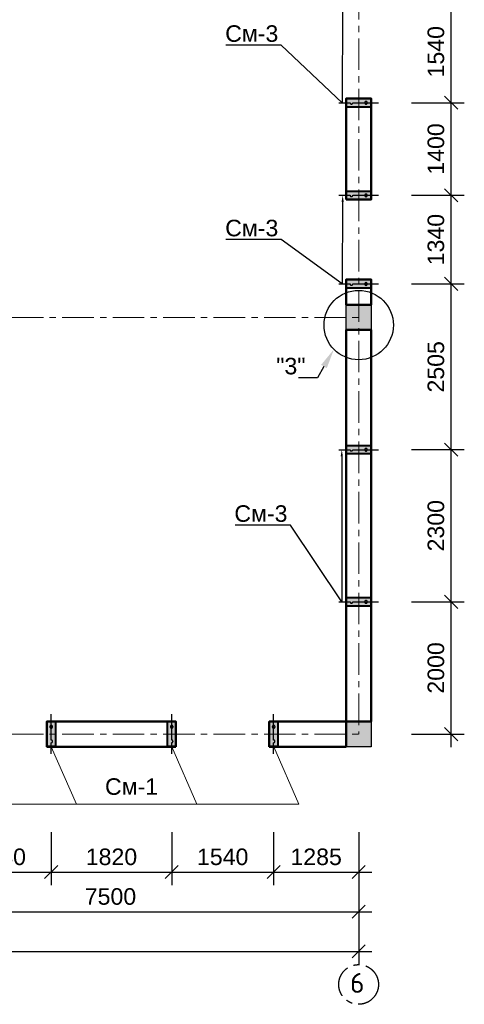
# Model space of a CAD drawing. Header units: millimetres. Extents: x 2063114 to 14983986, y -126020516 to 213791.
# Tile 454 of 656: x 2350396 to 2357112, y -808206 to -793321. Entities that reach past the tile are written whole.
import ezdxf
from ezdxf import colors
from ezdxf.entities.mleader import LeaderData, LeaderLine
from ezdxf.math import Vec2, Vec3

# ---------------------------------------------------------------- set-up
doc = ezdxf.new("R2010")
doc.units = ezdxf.units.MM
doc.linetypes.add('ACAD_ISO10W100', pattern=[18, 12, -3, 0, -3])
doc.linetypes.add('осевая', pattern=[50.8, 31.75, -6.35, 6.35, -6.35])
doc.layers.get('Defpoints').update_dxf_attribs({"color": 6, "lineweight": 35})
for name, color, linetype, lineweight in [('.', 7, 'Continuous', 15), ('_0', 7, 'Continuous', 20), ('РАЗМЕР АР', 150, 'Continuous', 20), ('сплошная_толстая', 7, 'Continuous', 50)]:
    doc.layers.add(name, color=color, linetype=linetype, lineweight=lineweight)
for name, color, linetype in [('AC_OS', 1, 'ACAD_ISO10W100'), ('PDF _leader', 7, 'Continuous'), ('R_Dim', 94, 'Continuous'), ('пунктир', 1, 'ACAD_ISO10W100'), ('Размеры', 28, 'Continuous')]:
    doc.layers.add(name, color=color, linetype=linetype)
doc.styles.get("Standard").update_dxf_attribs({"font": 'arial.ttf'})
doc.styles.add('СПДС', font='isocpeur.ttf')
doc.dimstyles.new('STANDARD$0', dxfattribs={"dimtxt": 250, "dimasz": 200, "dimexe": 200, "dimexo": 300, "dimgap": 100, "dimtad": 1, "dimdec": 0, "dimzin": 1, "dimdsep": 46, "dimtxsty": 'Standard', "dimblk1": 'OBLIQUE', "dimblk2": 'OBLIQUE', "dimsah": 1, "dimcen": 2.5, "dimdle": 200, "dimadec": 0, "dimazin": 0, "dimtfac": 1, "dimtdec": 0, "dimtmove": 0, "dimatfit": 3, "dimldrblk": 'OBLIQUE', "dimfxl": 600, "dimfxlon": 1, "dimtolj": 1, "dimtzin": 1, "dimarcsym": 0})

# ---------------------------------------------------------------- blocks, each defined once
blk = doc.blocks.new('Сердечник 1')
at = {"layer": 'AC_OS', "ltscale": 150}
h = blk.add_hatch(color=256, dxfattribs=at)
h.dxf.hatch_style = 1
h.paths.add_polyline_path([(769645, 403439), (769645, 403399, 1)])
h.paths.add_polyline_path([(769645, 403439, 1), (769645, 403399)])
h.paths.add_polyline_path([(769645, 403219, 1), (769645, 403179)])
h.paths.add_polyline_path([(769645, 403219), (769645, 403179, 1)])
at = {"layer": 'R_Dim', "ltscale": 150}
h = blk.add_hatch(color=256, dxfattribs=at)
h.dxf.hatch_style = 1
h.paths.add_polyline_path([(769710, 403499), (769580, 403499), (769580, 403119), (769710, 403119)])
at = {"layer": 'AC_OS', "ltscale": 150}
blk.add_lwpolyline([(769645, 403609), (769645, 403439, 1), (769645, 403399, 0.628963), (769645, 403399), (769645, 403219, 1.049731), (769645, 403179, 1), (769645, 403219), (769645, 403009)], format="xyb", dxfattribs=at)
at = {"layer": 'PDF _leader', "ltscale": 150}
blk.add_lwpolyline([(769580, 403499), (769710, 403499), (769710, 403119), (769580, 403119)], close=True, dxfattribs=at)
at = {"layer": 'Размеры', "lineweight": 40, "ltscale": 150}
blk.add_lwpolyline([(769580, 403499), (769710, 403499), (769710, 403119), (769580, 403119)], close=True, dxfattribs=at)
blk = doc.blocks.new('_Oblique')
at = {"color": 0, "linetype": 'ByBlock', "lineweight": -2}
blk.add_line((-0.5, -0.5), (0.5, 0.5), dxfattribs=at)
blk = doc.blocks.new('*D2251')
at = {"layer": 'Defpoints', "color": 0, "lineweight": 30, "ltscale": 150, "transparency": 16777216}
for p in [(2355817, -802121), (2356912, -802121), (2355517, -804121)]:
    blk.add_point(p, dxfattribs=at)
at = {"layer": 'РАЗМЕР АР', "color": 0, "lineweight": -2, "ltscale": 150, "transparency": 16777216}
for p, q in [((2356912, -804321), (2356912, -801921)), ((2356312, -802121), (2357112, -802121)), ((2356312, -804121), (2357112, -804121))]:
    blk.add_line(p, q, dxfattribs=at)
at = {"layer": 'РАЗМЕР АР', "color": 0, "lineweight": -2, "ltscale": 150, "transparency": 16777216, "xscale": 200, "yscale": 200, "zscale": 200}
for p, rotation in [((2356912, -802121), 90), ((2356912, -804121), 270)]:
    blk.add_blockref('_Oblique', p, dxfattribs=dict(at, rotation=rotation))
at = {"layer": 'РАЗМЕР АР', "color": 0, "ltscale": 150, "transparency": 16777216, "insert": (2356684, -803121), "char_height": 250, "attachment_point": 5, "rotation": 90}
blk.add_mtext('\\A1;2000', dxfattribs=at)
blk = doc.blocks.new('*D2252')
at = {"layer": 'Defpoints', "color": 0, "lineweight": 30, "transparency": 16777216}
for p in [(2355817, -799821), (2356912, -799821), (2355817, -802121)]:
    blk.add_point(p, dxfattribs=at)
at = {"layer": 'РАЗМЕР АР', "color": 0, "lineweight": -2, "transparency": 16777216}
for p, q in [((2356912, -802321), (2356912, -799621)), ((2356312, -799821), (2357112, -799821)), ((2356312, -802121), (2357112, -802121))]:
    blk.add_line(p, q, dxfattribs=at)
at = {"layer": 'РАЗМЕР АР', "color": 0, "lineweight": -2, "transparency": 16777216, "xscale": 200, "yscale": 200, "zscale": 200}
for p, rotation in [((2356912, -799821), 90), ((2356912, -802121), 270)]:
    blk.add_blockref('_Oblique', p, dxfattribs=dict(at, rotation=rotation))
at = {"layer": 'РАЗМЕР АР', "color": 0, "transparency": 16777216, "insert": (2356684, -800971), "char_height": 250, "attachment_point": 5, "rotation": 90}
blk.add_mtext('\\A1;2300', dxfattribs=at)
blk = doc.blocks.new('*D2253')
at = {"layer": 'Defpoints', "color": 0, "lineweight": 30, "transparency": 16777216}
for p in [(2355712, -797316), (2356912, -797316), (2355817, -799821)]:
    blk.add_point(p, dxfattribs=at)
at = {"layer": 'РАЗМЕР АР', "color": 0, "lineweight": -2, "transparency": 16777216}
for p, q in [((2356912, -800021), (2356912, -797116)), ((2356312, -797316), (2357112, -797316)), ((2356312, -799821), (2357112, -799821))]:
    blk.add_line(p, q, dxfattribs=at)
at = {"layer": 'РАЗМЕР АР', "color": 0, "lineweight": -2, "transparency": 16777216, "xscale": 200, "yscale": 200, "zscale": 200}
for p, rotation in [((2356912, -797316), 90), ((2356912, -799821), 270)]:
    blk.add_blockref('_Oblique', p, dxfattribs=dict(at, rotation=rotation))
at = {"layer": 'РАЗМЕР АР', "color": 0, "transparency": 16777216, "insert": (2356684, -798569), "char_height": 250, "attachment_point": 5, "rotation": 90}
blk.add_mtext('\\A1;2505', dxfattribs=at)
blk = doc.blocks.new('*D2850')
at = {"layer": 'Defpoints', "color": 0, "lineweight": 30, "transparency": 16777216}
for p in [(2355712, -795976), (2356912, -795976), (2355712, -797316)]:
    blk.add_point(p, dxfattribs=at)
at = {"layer": 'РАЗМЕР АР', "color": 0, "lineweight": -2, "transparency": 16777216}
for p, q in [((2356912, -797516), (2356912, -795776)), ((2356312, -795976), (2357112, -795976)), ((2356312, -797316), (2357112, -797316))]:
    blk.add_line(p, q, dxfattribs=at)
at = {"layer": 'РАЗМЕР АР', "color": 0, "lineweight": -2, "transparency": 16777216, "xscale": 200, "yscale": 200, "zscale": 200}
for p, rotation in [((2356912, -795976), 90), ((2356912, -797316), 270)]:
    blk.add_blockref('_Oblique', p, dxfattribs=dict(at, rotation=rotation))
at = {"layer": 'РАЗМЕР АР', "color": 0, "transparency": 16777216, "insert": (2356684, -796646), "char_height": 250, "attachment_point": 5, "rotation": 90}
blk.add_mtext('\\A1;1340', dxfattribs=at)
blk = doc.blocks.new('*D2851')
at = {"layer": 'Defpoints', "color": 0, "lineweight": 30, "transparency": 16777216}
for p in [(2355712, -794576), (2356912, -794576), (2355712, -795976)]:
    blk.add_point(p, dxfattribs=at)
at = {"layer": 'РАЗМЕР АР', "color": 0, "lineweight": -2, "transparency": 16777216}
for p, q in [((2356912, -796176), (2356912, -794376)), ((2356312, -794576), (2357112, -794576)), ((2356312, -795976), (2357112, -795976))]:
    blk.add_line(p, q, dxfattribs=at)
at = {"layer": 'РАЗМЕР АР', "color": 0, "lineweight": -2, "transparency": 16777216, "xscale": 200, "yscale": 200, "zscale": 200}
for p, rotation in [((2356912, -794576), 90), ((2356912, -795976), 270)]:
    blk.add_blockref('_Oblique', p, dxfattribs=dict(at, rotation=rotation))
at = {"layer": 'РАЗМЕР АР', "color": 0, "transparency": 16777216, "insert": (2356684, -795276), "char_height": 250, "attachment_point": 5, "rotation": 90}
blk.add_mtext('\\A1;1400', dxfattribs=at)
blk = doc.blocks.new('*D2852')
at = {"layer": 'Defpoints', "color": 0, "lineweight": 30, "transparency": 16777216}
for p in [(2355707, -793036), (2356912, -793036), (2355712, -794576)]:
    blk.add_point(p, dxfattribs=at)
at = {"layer": 'РАЗМЕР АР', "color": 0, "lineweight": -2, "transparency": 16777216}
for p, q in [((2356912, -794776), (2356912, -792836)), ((2356312, -793036), (2357112, -793036)), ((2356312, -794576), (2357112, -794576))]:
    blk.add_line(p, q, dxfattribs=at)
at = {"layer": 'РАЗМЕР АР', "color": 0, "lineweight": -2, "transparency": 16777216, "xscale": 200, "yscale": 200, "zscale": 200}
for p, rotation in [((2356912, -793036), 90), ((2356912, -794576), 270)]:
    blk.add_blockref('_Oblique', p, dxfattribs=dict(at, rotation=rotation))
at = {"layer": 'РАЗМЕР АР', "color": 0, "transparency": 16777216, "insert": (2356684, -793806), "char_height": 250, "attachment_point": 5, "rotation": 90}
blk.add_mtext('\\A1;1540', dxfattribs=at)
blk = doc.blocks.new('*D2213')
at = {"layer": 'Defpoints', "color": 0, "lineweight": 30, "ltscale": 150, "transparency": 16777216}
for p in [(2327417, -804121), (2355517, -804121), (2355517, -807406)]:
    blk.add_point(p, dxfattribs=at)
at = {"layer": 'РАЗМЕР АР', "color": 0, "lineweight": -2, "ltscale": 150, "transparency": 16777216}
for p, q in [((2327417, -806806), (2327417, -807606)), ((2355517, -806806), (2355517, -807606)), ((2327217, -807406), (2355717, -807406))]:
    blk.add_line(p, q, dxfattribs=at)
at = {"layer": 'РАЗМЕР АР', "color": 0, "lineweight": -2, "ltscale": 150, "transparency": 16777216, "xscale": 200, "yscale": 200, "zscale": 200, "rotation": 180}
blk.add_blockref('_Oblique', (2327417, -807406), dxfattribs=at)
at = {"layer": 'РАЗМЕР АР', "color": 0, "lineweight": -2, "ltscale": 150, "transparency": 16777216, "xscale": 200, "yscale": 200, "zscale": 200}
blk.add_blockref('_Oblique', (2355517, -807406), dxfattribs=at)
at = {"layer": 'РАЗМЕР АР', "color": 0, "ltscale": 150, "transparency": 16777216, "insert": (2341467, -807178), "char_height": 250, "attachment_point": 5}
blk.add_mtext('\\A1;28100', dxfattribs=at)
blk = doc.blocks.new('*D2215')
at = {"layer": 'Defpoints', "color": 0, "lineweight": 30, "ltscale": 150, "transparency": 16777216}
for p in [(2348017, -804121), (2355517, -804121), (2355517, -806806)]:
    blk.add_point(p, dxfattribs=at)
at = {"layer": 'РАЗМЕР АР', "color": 0, "lineweight": -2, "ltscale": 150, "transparency": 16777216}
for p, q in [((2348017, -806206), (2348017, -807006)), ((2355517, -806206), (2355517, -807006)), ((2347817, -806806), (2355717, -806806))]:
    blk.add_line(p, q, dxfattribs=at)
at = {"layer": 'РАЗМЕР АР', "color": 0, "lineweight": -2, "ltscale": 150, "transparency": 16777216, "xscale": 200, "yscale": 200, "zscale": 200, "rotation": 180}
blk.add_blockref('_Oblique', (2348017, -806806), dxfattribs=at)
at = {"layer": 'РАЗМЕР АР', "color": 0, "lineweight": -2, "ltscale": 150, "transparency": 16777216, "xscale": 200, "yscale": 200, "zscale": 200}
blk.add_blockref('_Oblique', (2355517, -806806), dxfattribs=at)
at = {"layer": 'РАЗМЕР АР', "color": 0, "ltscale": 150, "transparency": 16777216, "insert": (2351767, -806578), "char_height": 250, "attachment_point": 5}
blk.add_mtext('\\A1;7500', dxfattribs=at)
blk = doc.blocks.new('*D2227')
at = {"layer": 'Defpoints', "color": 0, "lineweight": 30, "transparency": 16777216}
for p in [(2349332, -805179), (2350872, -805179), (2350872, -806206)]:
    blk.add_point(p, dxfattribs=at)
at = {"layer": 'РАЗМЕР АР', "color": 0, "lineweight": -2, "transparency": 16777216}
for p, q in [((2349332, -805606), (2349332, -806406)), ((2350872, -805606), (2350872, -806406)), ((2349132, -806206), (2351072, -806206))]:
    blk.add_line(p, q, dxfattribs=at)
at = {"layer": 'РАЗМЕР АР', "color": 0, "lineweight": -2, "transparency": 16777216, "xscale": 200, "yscale": 200, "zscale": 200, "rotation": 180}
blk.add_blockref('_Oblique', (2349332, -806206), dxfattribs=at)
at = {"layer": 'РАЗМЕР АР', "color": 0, "lineweight": -2, "transparency": 16777216, "xscale": 200, "yscale": 200, "zscale": 200}
blk.add_blockref('_Oblique', (2350872, -806206), dxfattribs=at)
at = {"layer": 'РАЗМЕР АР', "color": 0, "transparency": 16777216, "insert": (2350102, -805978), "char_height": 250, "attachment_point": 5}
blk.add_mtext('\\A1;1540', dxfattribs=at)
blk = doc.blocks.new('*D2228')
at = {"layer": 'Defpoints', "color": 0, "lineweight": 30, "transparency": 16777216}
for p in [(2350872, -805179), (2352692, -805179), (2352692, -806206)]:
    blk.add_point(p, dxfattribs=at)
at = {"layer": 'РАЗМЕР АР', "color": 0, "lineweight": -2, "transparency": 16777216}
for p, q in [((2350872, -805606), (2350872, -806406)), ((2352692, -805606), (2352692, -806406)), ((2350672, -806206), (2352892, -806206))]:
    blk.add_line(p, q, dxfattribs=at)
at = {"layer": 'РАЗМЕР АР', "color": 0, "lineweight": -2, "transparency": 16777216, "xscale": 200, "yscale": 200, "zscale": 200, "rotation": 180}
blk.add_blockref('_Oblique', (2350872, -806206), dxfattribs=at)
at = {"layer": 'РАЗМЕР АР', "color": 0, "lineweight": -2, "transparency": 16777216, "xscale": 200, "yscale": 200, "zscale": 200}
blk.add_blockref('_Oblique', (2352692, -806206), dxfattribs=at)
at = {"layer": 'РАЗМЕР АР', "color": 0, "transparency": 16777216, "insert": (2351782, -805978), "char_height": 250, "attachment_point": 5}
blk.add_mtext('\\A1;1820', dxfattribs=at)
blk = doc.blocks.new('*D2229')
at = {"layer": 'Defpoints', "color": 0, "lineweight": 30, "transparency": 16777216}
for p in [(2352692, -805179), (2354232, -805179), (2354232, -806206)]:
    blk.add_point(p, dxfattribs=at)
at = {"layer": 'РАЗМЕР АР', "color": 0, "lineweight": -2, "transparency": 16777216}
for p, q in [((2352692, -805606), (2352692, -806406)), ((2354232, -805606), (2354232, -806406)), ((2352492, -806206), (2354432, -806206))]:
    blk.add_line(p, q, dxfattribs=at)
at = {"layer": 'РАЗМЕР АР', "color": 0, "lineweight": -2, "transparency": 16777216, "xscale": 200, "yscale": 200, "zscale": 200, "rotation": 180}
blk.add_blockref('_Oblique', (2352692, -806206), dxfattribs=at)
at = {"layer": 'РАЗМЕР АР', "color": 0, "lineweight": -2, "transparency": 16777216, "xscale": 200, "yscale": 200, "zscale": 200}
blk.add_blockref('_Oblique', (2354232, -806206), dxfattribs=at)
at = {"layer": 'РАЗМЕР АР', "color": 0, "transparency": 16777216, "insert": (2353462, -805978), "char_height": 250, "attachment_point": 5}
blk.add_mtext('\\A1;1540', dxfattribs=at)
blk = doc.blocks.new('*D2230')
at = {"layer": 'Defpoints', "color": 0, "lineweight": 30, "transparency": 16777216}
for p in [(2354232, -805179), (2355517, -805179), (2355517, -806206)]:
    blk.add_point(p, dxfattribs=at)
at = {"layer": 'РАЗМЕР АР', "color": 0, "lineweight": -2, "transparency": 16777216}
for p, q in [((2354232, -805606), (2354232, -806406)), ((2355517, -805606), (2355517, -806406)), ((2354032, -806206), (2355717, -806206))]:
    blk.add_line(p, q, dxfattribs=at)
at = {"layer": 'РАЗМЕР АР', "color": 0, "lineweight": -2, "transparency": 16777216, "xscale": 200, "yscale": 200, "zscale": 200, "rotation": 180}
blk.add_blockref('_Oblique', (2354232, -806206), dxfattribs=at)
at = {"layer": 'РАЗМЕР АР', "color": 0, "lineweight": -2, "transparency": 16777216, "xscale": 200, "yscale": 200, "zscale": 200}
blk.add_blockref('_Oblique', (2355517, -806206), dxfattribs=at)
at = {"layer": 'РАЗМЕР АР', "color": 0, "transparency": 16777216, "insert": (2354874, -805978), "char_height": 250, "attachment_point": 5}
blk.add_mtext('\\A1;1285', dxfattribs=at)

msp = doc.modelspace()

# ---------------------------------------------------------------- hatches: boundary and pattern name
at = {"ltscale": 150, "transparency": 33554687}
h = msp.add_hatch(color=256, dxfattribs=at)
h.dxf.hatch_style = 1
h.paths.add_polyline_path([(2355706.86693, -797631.39147), (2355326.86693, -797631.39147), (2355326.86693, -798011.39147), (2355706.86693, -798011.39147)])
h = msp.add_hatch(color=256, dxfattribs=at)
h.dxf.hatch_style = 1
h.paths.add_polyline_path([(2355706.86693, -803931.39147), (2355326.86693, -803931.39147), (2355326.86693, -804311.39147), (2355706.86693, -804311.39147)])

# ---------------------------------------------------------------- linework, layer by layer
at = {"ltscale": 150}
for points in [[(2355326.86693, -797631.39147), (2355706.86693, -797631.39147), (2355706.86693, -798011.39147), (2355326.86693, -798011.39147)], [(2355326.86693, -803931.39147), (2355706.86693, -803931.39147), (2355706.86693, -804311.39147), (2355326.86693, -804311.39147)]]:
    msp.add_lwpolyline(points, close=True, dxfattribs=at)
msp.add_circle((2355516.86693, -797937.83052), 523.8255, dxfattribs=at)
at = {"layer": '_0', "ltscale": 150}
for p, q in [((2350873.58994, -804311.39147), (2351253.08797, -805178.72384)), ((2352693.58994, -804311.39147), (2353073.08797, -805178.72384)), ((2354233.58994, -804311.39147), (2354613.08797, -805178.72384)), ((2349713.08797, -805178.72384), (2354613.08797, -805178.72384))]:
    msp.add_line(p, q, dxfattribs=at)
at = {"layer": 'пунктир', "linetype": 'осевая', "lineweight": 9, "ltscale": 15}
for p, q in [((2355516.86693, -785221.39147), (2355516.86693, -804121.39147)), ((2327416.86693, -797821.39147), (2355516.86693, -797821.39147)), ((2327416.86693, -804121.39147), (2355516.86693, -804121.39147))]:
    msp.add_line(p, q, dxfattribs=at)
at = {"layer": 'пунктир', "linetype": 'осевая', "ltscale": 15}
msp.add_circle((2355515.45202, -807906.10003), 300, dxfattribs=at)
at = {"layer": 'сплошная_толстая', "ltscale": 150}
for p, q in [((2355326.86693, -796041.39147), (2355326.86693, -794511.39148)), ((2355706.86693, -794511.39148), (2355326.86693, -794511.39148)), ((2355706.86693, -796041.39147), (2355706.86693, -794511.39148)), ((2355706.86693, -796041.39147), (2355326.86693, -796041.39147)), ((2355326.86693, -797631.39147), (2355326.86693, -797251.39147)), ((2355706.86693, -797251.39147), (2355326.86693, -797251.39147)), ((2355706.86693, -797631.39147), (2355706.86693, -797251.39147)), ((2355326.86693, -797631.39147), (2355706.86693, -797631.39147)), ((2355326.86693, -803931.39147), (2355326.86693, -798011.39147)), ((2355326.86693, -798011.39147), (2355706.86693, -798011.39147)), ((2355706.86693, -803931.39147), (2355706.86693, -798011.39147)), ((2350806.86693, -803931.39147), (2352756.86693, -803931.39147)), ((2350806.86693, -804311.39147), (2350806.86693, -803931.39147)), ((2352756.86693, -804311.39147), (2352756.86693, -803931.39147)), ((2354166.86693, -803931.39147), (2355326.86693, -803931.39147)), ((2354166.86693, -804311.39147), (2354166.86693, -803931.39147)), ((2355326.86693, -803931.39147), (2355706.86693, -803931.39147)), ((2355326.86693, -804311.39147), (2355326.86693, -803931.39147)), ((2352756.86693, -804311.39147), (2350806.86693, -804311.39147)), ((2355326.86693, -804311.39147), (2354166.86693, -804311.39147))]:
    msp.add_line(p, q, dxfattribs=at)

# ---------------------------------------------------------------- block references
at = {"layer": 'Размеры'}
for p, rotation in [((2758826.27839, -1564221.46798), 89.99999999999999), ((2758826.27839, -1565621.46797), 89.99999999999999), ((2758826.27839, -1566961.46797), 89.99999999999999), ((2758826.27839, -1569466.46797), 89.99999999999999), ((2758826.27839, -1571766.46797), 89.99999999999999), ((3120516.94343, -400811.98001), 179.9999999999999), ((3122336.94343, -400811.98001), 179.9999999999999), ((3123876.94343, -400811.98001), 179.9999999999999)]:
    msp.add_blockref('Сердечник 1', p, dxfattribs=dict(at, rotation=rotation))

# ---------------------------------------------------------------- texts
at = {"layer": '.', "ltscale": 100, "insert": (2351684.10084, -804916.07417), "char_height": 250, "width": 702.5, "attachment_point": 4}
msp.add_mtext('См-1', dxfattribs=at)
at = {"layer": 'пунктир', "linetype": 'осевая', "ltscale": 15, "insert": (2355495.80405, -807732.78815), "char_height": 300, "width": 255.0496237, "attachment_point": 2, "style": 'СПДС'}
msp.add_mtext('6', dxfattribs=at)

# ---------------------------------------------------------------- dimensions: what is measured, and where the dimension line sits
at = {"layer": 'РАЗМЕР АР'}
for base, p1, p2, picture, middle in [((2356911.95173, -793036.39148), (2355711.86693, -794576.39148), (2355706.86693, -793036.39148), '*D2852', (2356684.30849, -793806.39148)), ((2356911.95173, -794576.39148), (2355711.86693, -795976.39147), (2355711.86693, -794576.39148), '*D2851', (2356684.30849, -795276.39147)), ((2356911.95173, -795976.39147), (2355711.86693, -797316.39147), (2355711.86693, -795976.39147), '*D2850', (2356684.22322, -796646.39147)), ((2356911.95173, -797316.39147), (2355816.86692, -799821.39147), (2355711.86693, -797316.39147), '*D2253', (2356684.30849, -798568.89147)), ((2356911.95173, -799821.39147), (2355816.86692, -802121.39147), (2355816.86692, -799821.39147), '*D2252', (2356684.22322, -800971.39147))]:
    dim = msp.add_linear_dim(base=base, p1=p1, p2=p2, angle=90, dimstyle='STANDARD$0', override={"dimtmove": 1}, dxfattribs=at)
    dim.commit()
    dim.dimension.update_dxf_attribs({"geometry": picture, "text_midpoint": middle})
at = {"layer": 'РАЗМЕР АР', "ltscale": 150}
dim = msp.add_linear_dim(base=(2356911.95173, -802121.39147), p1=(2355516.86693, -804121.39147), p2=(2355816.86692, -802121.39147), angle=90, dimstyle='STANDARD$0', dxfattribs=at)
dim.commit()
dim.dimension.update_dxf_attribs({"geometry": '*D2251', "text_midpoint": (2356684.30849, -803121.39147)})
for base, p1, picture, middle in [((2355516.86693, -807406.10336), (2327416.86693, -804121.39147), '*D2213', (2341466.86693, -807178.46012)), ((2355516.86693, -806806.10336), (2348016.86692, -804121.39147), '*D2215', (2351766.86693, -806578.46012))]:
    dim = msp.add_linear_dim(base=base, p1=p1, p2=(2355516.86693, -804121.39147), dimstyle='STANDARD$0', dxfattribs=at)
    dim.commit()
    dim.dimension.update_dxf_attribs({"geometry": picture, "text_midpoint": middle})
at = {"layer": 'РАЗМЕР АР'}
for base, p1, p2, picture, middle in [((2350871.86692, -806206.10336), (2349331.86692, -805178.72384), (2350871.86692, -805178.72384), '*D2227', (2350101.86692, -805978.46012)), ((2352691.86692, -806206.10336), (2350871.86692, -805178.72384), (2352691.86692, -805178.72384), '*D2228', (2351781.86692, -805978.46012)), ((2354231.86692, -806206.10336), (2352691.86692, -805178.72384), (2354231.86692, -805178.72384), '*D2229', (2353461.86692, -805978.46012)), ((2355516.86693, -806206.10336), (2354231.86692, -805178.72384), (2355516.86693, -805178.72384), '*D2230', (2354874.36693, -805978.46012))]:
    dim = msp.add_linear_dim(base=base, p1=p1, p2=p2, dimstyle='STANDARD$0', override={"dimtmove": 1}, dxfattribs=at)
    dim.commit()
    dim.dimension.update_dxf_attribs({"geometry": picture, "text_midpoint": middle})

# ---------------------------------------------------------------- leaders
ml = msp.add_multileader_mtext('Standard')
ml.set_content('См-3', color=256)
ml.set_leader_properties(color=256, linetype='ByLayer', lineweight=-1)
ml.build(insert=Vec2(0, 0))
ml.multileader.update_dxf_attribs({"has_dogleg": 0, "text_left_attachment_type": 6, "text_right_attachment_type": 6, "dogleg_length": 0.36, "arrow_head_size": 100})
ctx = ml.context
ctx.base_point, ctx.char_height, ctx.arrow_head_size, ctx.landing_gap_size, ctx.plane_origin = Vec3(2353455.74672, -793705.92325), 250, 100, 60.75, Vec3(2339600.83568, -796344.13149)
ctx.left_attachment, ctx.right_attachment, ctx.text_align_type = 6, 6, 1
notes = []
notes.append((ctx, [(1, (1, 1, 0), (2354347.2179, -793705.92325), (-1, 0), 0.36, [(0, [(2355274.91189, -793036.39148), (2355268.85556, -794576.39148)], 0, [])])]))
ctx.mtext.insert, ctx.mtext.rotation, ctx.mtext.width, ctx.mtext.alignment, ctx.mtext.flow_direction = Vec3(2353901.30231, -793405.92325), 6.2831853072, 1109.9507956, 2, 5
ml = msp.add_multileader_mtext('Standard')
ml.set_content('См-3', color=256)
ml.set_leader_properties(color=256, linetype='ByLayer', lineweight=-1)
ml.build(insert=Vec2(0, 0))
ml.multileader.update_dxf_attribs({"has_dogleg": 0, "text_left_attachment_type": 6, "text_right_attachment_type": 6, "dogleg_length": 0.36, "arrow_head_size": 100})
ctx = ml.context
ctx.base_point, ctx.char_height, ctx.arrow_head_size, ctx.landing_gap_size, ctx.plane_origin = Vec3(2353455.74672, -796645.92324), 250, 100, 60.75, Vec3(2339600.83568, -799284.13148)
ctx.left_attachment, ctx.right_attachment, ctx.text_align_type = 6, 6, 1
notes.append((ctx, [(1, (1, 1, 0), (2354347.2179, -796645.92324), (-1, 0), 0.36, [(0, [(2355274.91189, -795976.39147), (2355268.85556, -797316.39147)], 0, [])])]))
ctx.mtext.insert, ctx.mtext.rotation, ctx.mtext.width, ctx.mtext.alignment, ctx.mtext.flow_direction = Vec3(2353901.30231, -796345.92324), 6.2831853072, 1109.9507956, 2, 5
ml = msp.add_multileader_mtext('Standard')
ml.set_content('"3"', color=256)
ml.set_leader_properties(color=256, linetype='ByLayer', lineweight=-1)
ml.build(insert=Vec2(0, 0))
ml.multileader.update_dxf_attribs({"text_left_attachment_type": 6, "text_right_attachment_type": 6, "dogleg_length": 0.36, "arrow_head_size": 300})
ctx = ml.context
ctx.base_point, ctx.char_height, ctx.arrow_head_size, ctx.landing_gap_size, ctx.plane_origin, ctx.plane_x_axis, ctx.plane_y_axis = Vec3(2354242.79895, -798733.15205), 250, 300, 60.75, Vec3(2355054.02314, -798035.89248), Vec3(1, 0.0000000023), Vec3(-0.0000000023, 1)
ctx.left_attachment, ctx.right_attachment, ctx.text_align_type = 6, 6, 2
notes.append((ctx, [(1, (1, 1, 0), (2354893.8647, -798733.15205), (-1, -0.0000000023), 119.77721, [(0, [(2355142.74899, -798304.47602)], 0, [])])]))
ctx.mtext.insert, ctx.mtext.text_direction, ctx.mtext.rotation, ctx.mtext.width, ctx.mtext.defined_height, ctx.mtext.alignment, ctx.mtext.flow_direction = Vec3(2354713.33749, -798433.15205), Vec3(1, 0.0000000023), 0.0000000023, 102.5, 249.16236, 3, 5
ml = msp.add_multileader_mtext('Standard')
ml.set_content('См-3', color=256)
ml.set_leader_properties(color=256, linetype='ByLayer', lineweight=-1)
ml.build(insert=Vec2(0, 0))
ml.multileader.update_dxf_attribs({"has_dogleg": 0, "text_left_attachment_type": 6, "text_right_attachment_type": 6, "dogleg_length": 0.36, "arrow_head_size": 100})
ctx = ml.context
ctx.base_point, ctx.char_height, ctx.arrow_head_size, ctx.landing_gap_size, ctx.plane_origin = Vec3(2353594.1463, -800962.12612), 250, 100, 60.75, Vec3(2336675.21176, -803319.60805)
ctx.left_attachment, ctx.right_attachment, ctx.text_align_type = 6, 6, 1
notes.append((ctx, [(1, (1, 1, 0), (2354485.61749, -800962.12612), (-1, 0), 0.36, [(0, [(2355260.96824, -799821.39147), (2355261.53162, -802121.39147)], 0, [])])]))
ctx.mtext.insert, ctx.mtext.rotation, ctx.mtext.width, ctx.mtext.alignment, ctx.mtext.flow_direction = Vec3(2354039.70189, -800662.12612), 6.2831853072, 1109.9507956, 2, 5
for ctx, leaders in notes:
    for number, flags, end, landing, length, lines in leaders:
        leader = LeaderData()
        leader.index, (leader.has_last_leader_line, leader.has_dogleg_vector, leader.attachment_direction) = number, flags
        leader.last_leader_point, leader.dogleg_vector, leader.dogleg_length = Vec3(end), Vec3(landing), length
        for number, points, colour, breaks in lines:
            line = LeaderLine()
            line.index, line.vertices, line.color, line.breaks = number, Vec3.list(points), colors.encode_raw_color(colour), breaks
            leader.lines.append(line)
        ctx.leaders.append(leader)

doc.saveas('drawing.dxf')
